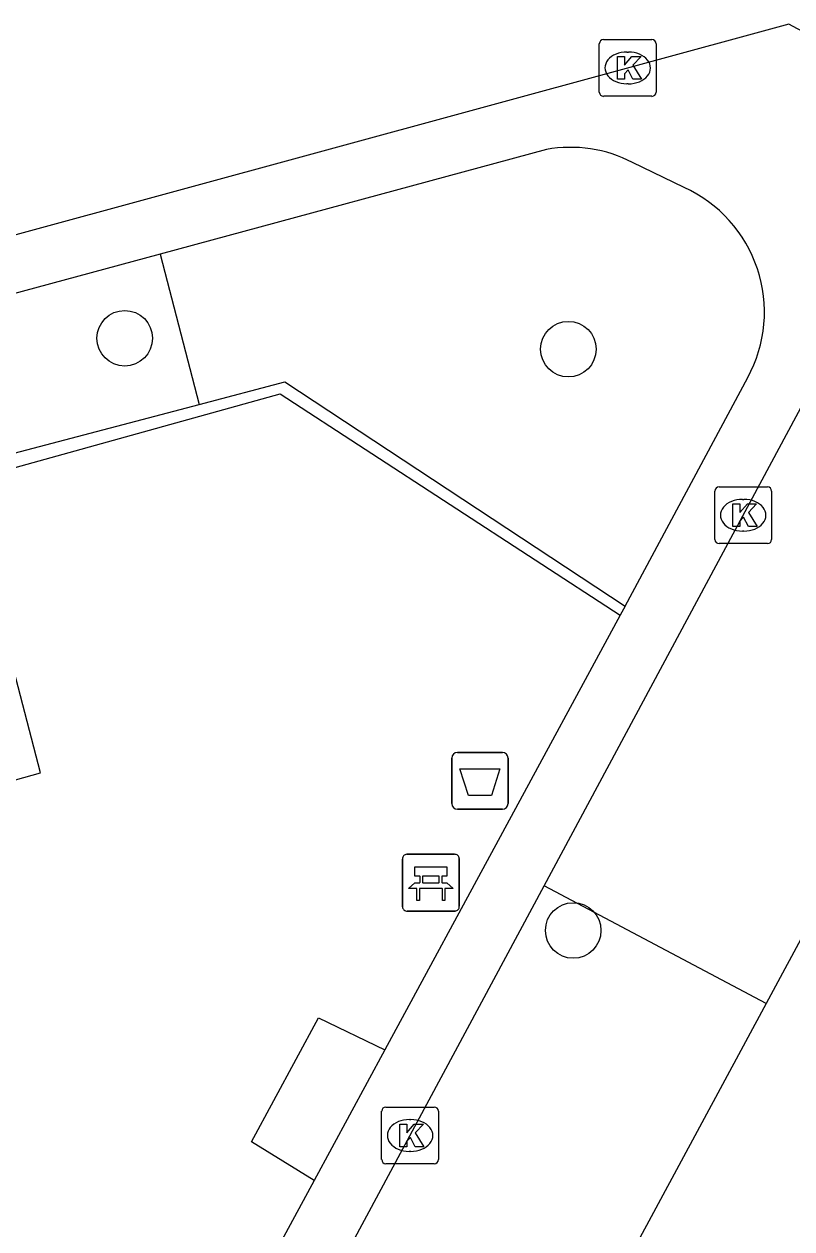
# Model space of a CAD drawing. Extents: x 159265 to 160143, y 383413 to 384319.
# Drawn here: x 159832.02 to 159845.54, y 383842.19 to 383863.41 of the extents above; entities that cross this region are included whole.
import ezdxf

# ---------------------------------------------------------------- set-up
doc = ezdxf.new("R2010")
doc.units = 0
for name, color, linetype in [('IMGEO_Afvalbak', 7, 'Continuous'), ('IMGEO_Bank', 7, 'Continuous'), ('IMGEO_Boom', 7, 'Continuous'), ('IMGEO_Groenvoorziening', 7, 'Continuous'), ('IMGEO_Kolk', 7, 'Continuous'), ('IMGEO_Parkeervlak_open', 7, 'Continuous'), ('IMGEO_Rijbaan_lokaal_open', 7, 'Continuous'), ('IMGEO_Voetpad_open', 7, 'Continuous')]:
    doc.layers.add(name, color=color, linetype=linetype)

msp = doc.modelspace()

# ---------------------------------------------------------------- linework, layer by layer
at = {"layer": 'IMGEO_Afvalbak'}
for p, q in [((159839.653, 383850.583), (159840.443, 383850.583)), ((159840.443, 383850.583), (159839.653, 383850.583)), ((159839.553, 383849.683), (159839.553, 383850.483)), ((159839.553, 383850.483), (159839.553, 383849.683)), ((159840.543, 383850.483), (159840.543, 383849.683)), ((159840.543, 383849.683), (159840.543, 383850.483)), ((159840.443, 383849.583), (159839.653, 383849.583)), ((159839.653, 383849.583), (159840.443, 383849.583))]:
    msp.add_line(p, q, dxfattribs=at)
msp.add_lwpolyline([(159839.696, 383850.297), (159840.4, 383850.297), (159840.251, 383849.827), (159839.845, 383849.827), (159839.696, 383850.297)], dxfattribs=at)
for centre, start, end in [((159839.653, 383850.483), 90, 180), ((159839.653, 383850.483), 90, 180), ((159840.443, 383850.483), 0, 90), ((159840.443, 383850.483), 360, 90), ((159839.653, 383849.683), 180, 270), ((159839.653, 383849.683), 180, 270), ((159840.443, 383849.683), 270, 0), ((159840.443, 383849.683), 270, 0)]:
    msp.add_arc(centre, 0.1, start, end, dxfattribs=at)
at = {"layer": 'IMGEO_Bank'}
for p, q in [((159838.684, 383847.865), (159838.684, 383848.706)), ((159838.684, 383848.706), (159838.684, 383847.865)), ((159838.759, 383848.79), (159839.6, 383848.79)), ((159839.6, 383848.79), (159838.759, 383848.79)), ((159839.684, 383848.715), (159839.684, 383847.874)), ((159839.684, 383847.874), (159839.684, 383848.715)), ((159838.993, 383848.296), (159838.993, 383848.402)), ((159839.037, 383848.402), (159839.037, 383848.296)), ((159839.325, 383848.408), (159839.043, 383848.408)), ((159839.043, 383848.29), (159839.325, 383848.29)), ((159839.331, 383848.296), (159839.331, 383848.402)), ((159839.375, 383848.402), (159839.375, 383848.296)), ((159839.381, 383848.188), (159838.988, 383848.188)), ((159839.609, 383847.79), (159838.768, 383847.79)), ((159838.768, 383847.79), (159839.609, 383847.79))]:
    msp.add_line(p, q, dxfattribs=at)
for points in [[(159838.987, 383848.408), (159838.901, 383848.408), (159838.901, 383848.569), (159839.464, 383848.569), (159839.464, 383848.408), (159839.381, 383848.408)], [(159838.931, 383848.188), (159838.789, 383848.188), (159838.901, 383848.29), (159838.987, 383848.29)], [(159839.381, 383848.29), (159839.464, 383848.29), (159839.576, 383848.188), (159839.437, 383848.188)], [(159838.981, 383848.181), (159838.981, 383847.974), (159838.938, 383847.974), (159838.938, 383848.181)], [(159839.431, 383848.181), (159839.431, 383847.974), (159839.387, 383847.974), (159839.387, 383848.181)]]:
    msp.add_lwpolyline(points, dxfattribs=at)
for centre, radius, start, end in [((159838.762, 383848.712), 0.0779, 92.4484, 184.2845), ((159838.762, 383848.712), 0.0779, 92.4484, 184.2845), ((159839.606, 383848.712), 0.0779, 2.4484, 94.2845), ((159839.606, 383848.712), 0.0779, 2.4484, 94.2845), ((159838.986, 383848.401), 0.00671, 2.8957, 87.1043), ((159838.986, 383848.297), 0.00671, 272.8957, 357.1043), ((159839.043, 383848.401), 0.00671, 92.8957, 177.1043), ((159839.043, 383848.297), 0.00671, 182.8957, 267.1043), ((159839.325, 383848.401), 0.00671, 2.8957, 87.1043), ((159839.325, 383848.297), 0.00671, 272.8957, 357.1043), ((159839.382, 383848.401), 0.00671, 92.8957, 177.1043), ((159839.382, 383848.297), 0.00671, 182.8957, 267.1043), ((159838.931, 383848.181), 0.00671, 2.8957, 87.1043), ((159838.988, 383848.181), 0.00671, 92.8957, 177.1043), ((159839.38, 383848.181), 0.00671, 2.8957, 87.1043), ((159839.437, 383848.181), 0.00671, 92.8957, 177.1043), ((159838.762, 383847.868), 0.0779, 182.4484, 274.2845), ((159838.762, 383847.868), 0.0779, 182.4484, 274.2845), ((159839.606, 383847.868), 0.0779, 272.4484, 4.2845), ((159839.606, 383847.868), 0.0779, 272.4484, 4.2845)]:
    msp.add_arc(centre, radius, start, end, dxfattribs=at)
at = {"layer": 'IMGEO_Boom'}
for centre in [(159833.791, 383857.878), (159841.606, 383857.686), (159841.691, 383847.449)]:
    msp.add_circle(centre, 0.489, dxfattribs=at)
at = {"layer": 'IMGEO_Groenvoorziening'}
for points in [[(159834.414, 383859.358), (159835.1, 383856.714)], [(159835.1, 383856.714), (159836.609, 383857.111), (159842.605, 383853.16)], [(159819.695, 383852.659), (159835.1, 383856.714)]]:
    msp.add_lwpolyline(points, dxfattribs=at)
at = {"layer": 'IMGEO_Kolk'}
for p, q in [((159842.225, 383863.138), (159843.077, 383863.138)), ((159842.15, 383862.212), (159842.15, 383863.064)), ((159842.638, 383862.918), (159842.663, 383862.918)), ((159843.151, 383863.064), (159843.151, 383862.212)), ((159842.661, 383862.358), (159842.636, 383862.358)), ((159843.077, 383862.138), (159842.225, 383862.138)), ((159844.259, 383855.261), (159845.111, 383855.261)), ((159844.184, 383854.335), (159844.184, 383855.187)), ((159844.672, 383855.041), (159844.697, 383855.041)), ((159845.185, 383855.187), (159845.185, 383854.335)), ((159844.695, 383854.481), (159844.67, 383854.481)), ((159845.111, 383854.261), (159844.259, 383854.261)), ((159838.317, 383843.413), (159838.317, 383844.265)), ((159838.392, 383844.339), (159839.244, 383844.339)), ((159839.318, 383844.265), (159839.318, 383843.413)), ((159838.805, 383844.119), (159838.83, 383844.119)), ((159838.828, 383843.559), (159838.803, 383843.559)), ((159839.244, 383843.339), (159838.392, 383843.339))]:
    msp.add_line(p, q, dxfattribs=at)
for points in [[(159842.225, 383863.138), (159843.077, 383863.138)], [(159842.15, 383862.212), (159842.15, 383863.064)], [(159843.151, 383863.064), (159843.151, 383862.212)], [(159842.471, 383862.838), (159842.594, 383862.838), (159842.594, 383862.687), (159842.724, 383862.838), (159842.888, 383862.838), (159842.742, 383862.687), (159842.895, 383862.438), (159842.743, 383862.438), (159842.658, 383862.602), (159842.594, 383862.535), (159842.594, 383862.438), (159842.471, 383862.438), (159842.471, 383862.838)], [(159843.077, 383862.138), (159842.225, 383862.138)], [(159844.259, 383855.261), (159845.111, 383855.261)], [(159844.184, 383854.335), (159844.184, 383855.187)], [(159845.185, 383855.187), (159845.185, 383854.335)], [(159844.505, 383854.961), (159844.628, 383854.961), (159844.628, 383854.81), (159844.758, 383854.961), (159844.922, 383854.961), (159844.776, 383854.81), (159844.929, 383854.561), (159844.777, 383854.561), (159844.692, 383854.725), (159844.628, 383854.658), (159844.628, 383854.561), (159844.505, 383854.561), (159844.505, 383854.961)], [(159845.111, 383854.261), (159844.259, 383854.261)], [(159838.317, 383843.413), (159838.317, 383844.265)], [(159838.392, 383844.339), (159839.244, 383844.339)], [(159839.318, 383844.265), (159839.318, 383843.413)], [(159838.638, 383844.039), (159838.761, 383844.039), (159838.761, 383843.888), (159838.891, 383844.039), (159839.055, 383844.039), (159838.909, 383843.888), (159839.062, 383843.639), (159838.91, 383843.639), (159838.825, 383843.803), (159838.761, 383843.736), (159838.761, 383843.639), (159838.638, 383843.639), (159838.638, 383844.039)], [(159839.244, 383843.339), (159838.392, 383843.339)]]:
    msp.add_lwpolyline(points, dxfattribs=at)
for centre, start, end in [((159842.227, 383863.062), 91.552, 178.448), ((159842.227, 383863.062), 91.552, 178.448), ((159843.075, 383863.062), 1.552, 88.448), ((159843.075, 383863.062), 1.552, 88.448), ((159842.227, 383862.214), 181.552, 268.448), ((159842.227, 383862.214), 181.552, 268.448), ((159843.075, 383862.214), 271.552, 358.448), ((159843.075, 383862.214), 271.552, 358.448), ((159844.261, 383855.185), 91.552, 178.448), ((159844.261, 383855.185), 91.552, 178.448), ((159845.109, 383855.185), 1.552, 88.448), ((159845.109, 383855.185), 1.552, 88.448), ((159844.261, 383854.337), 181.552, 268.448), ((159844.261, 383854.337), 181.552, 268.448), ((159845.109, 383854.337), 271.552, 358.448), ((159845.109, 383854.337), 271.552, 358.448), ((159838.394, 383844.263), 91.552, 178.448), ((159838.394, 383844.263), 91.552, 178.448), ((159839.242, 383844.263), 1.552, 88.448), ((159839.242, 383844.263), 1.552, 88.448), ((159838.394, 383843.415), 181.552, 268.448), ((159838.394, 383843.415), 181.552, 268.448), ((159839.242, 383843.415), 271.552, 358.448), ((159839.242, 383843.415), 271.552, 358.448)]:
    msp.add_arc(centre, 0.0765, start, end, dxfattribs=at)
for centre, major_axis, ratio, start_param, end_param in [((159842.637, 383862.638), (-0.387, 0.002), 0.722429, 4.712389, 7.853982), ((159842.662, 383862.638), (-0.39, 0.002), 0.717154, 1.570796, 4.712389), ((159844.671, 383854.761), (-0.387, 0.002), 0.722429, 4.712389, 7.853982), ((159844.696, 383854.761), (-0.39, 0.002), 0.717154, 1.570796, 4.712389), ((159838.804, 383843.839), (-0.387, 0.002), 0.722429, 4.712389, 7.853982), ((159838.829, 383843.839), (-0.39, 0.002), 0.717154, 1.570796, 4.712389)]:
    msp.add_ellipse(centre, major_axis=major_axis, ratio=ratio, start_param=start_param, end_param=end_param, dxfattribs=at)
at = {"layer": 'IMGEO_Parkeervlak_open'}
msp.add_lwpolyline([(159845.087, 383846.16), (159841.179, 383848.236)], dxfattribs=at)
at = {"layer": 'IMGEO_Rijbaan_lokaal_open'}
for points in [[(159852.414, 383859.686), (159845.486, 383863.41), (159829.067, 383858.936)], [(159850.517, 383856.232), (159845.087, 383846.16)], [(159845.087, 383846.16), (159840.11, 383836.928)]]:
    msp.add_lwpolyline(points, dxfattribs=at)
at = {"layer": 'IMGEO_Voetpad_open'}
for points in [[(159841.219, 383861.2), (159834.414, 383859.358)], [(159843.646, 383860.531), (159842.736, 383860.97)], [(159834.414, 383859.358), (159829.332, 383857.982), (159828.31, 383857.705)], [(159841.179, 383848.236), (159846.598, 383858.324), (159850.517, 383856.232)], [(159842.605, 383853.16), (159844.765, 383857.184)], [(159832.236, 383834.018), (159830.889, 383833.695), (159828.975, 383840.594), (159831.532, 383846.136), (159830.58, 383849.746), (159832.31, 383850.222), (159830.972, 383855.356), (159836.528, 383856.898), (159842.519, 383852.999)], [(159842.605, 383853.16), (159842.519, 383852.999)], [(159842.519, 383852.999), (159838.374, 383845.345)], [(159836.244, 383839.05), (159841.179, 383848.236)], [(159837.128, 383843.044), (159836.023, 383843.727), (159837.205, 383845.912), (159838.374, 383845.345)], [(159838.374, 383845.345), (159837.128, 383843.044)], [(159837.128, 383843.044), (159832.236, 383834.018)]]:
    msp.add_lwpolyline(points, dxfattribs=at)
for centre, radius, start, end in [((159841.647, 383858.902), 2.338, 62.2194, 100.5381), ((159842.65, 383858.338), 2.409, 331.3871, 65.5855)]:
    msp.add_arc(centre, radius, start, end, dxfattribs=at)

doc.saveas('drawing.dxf')
